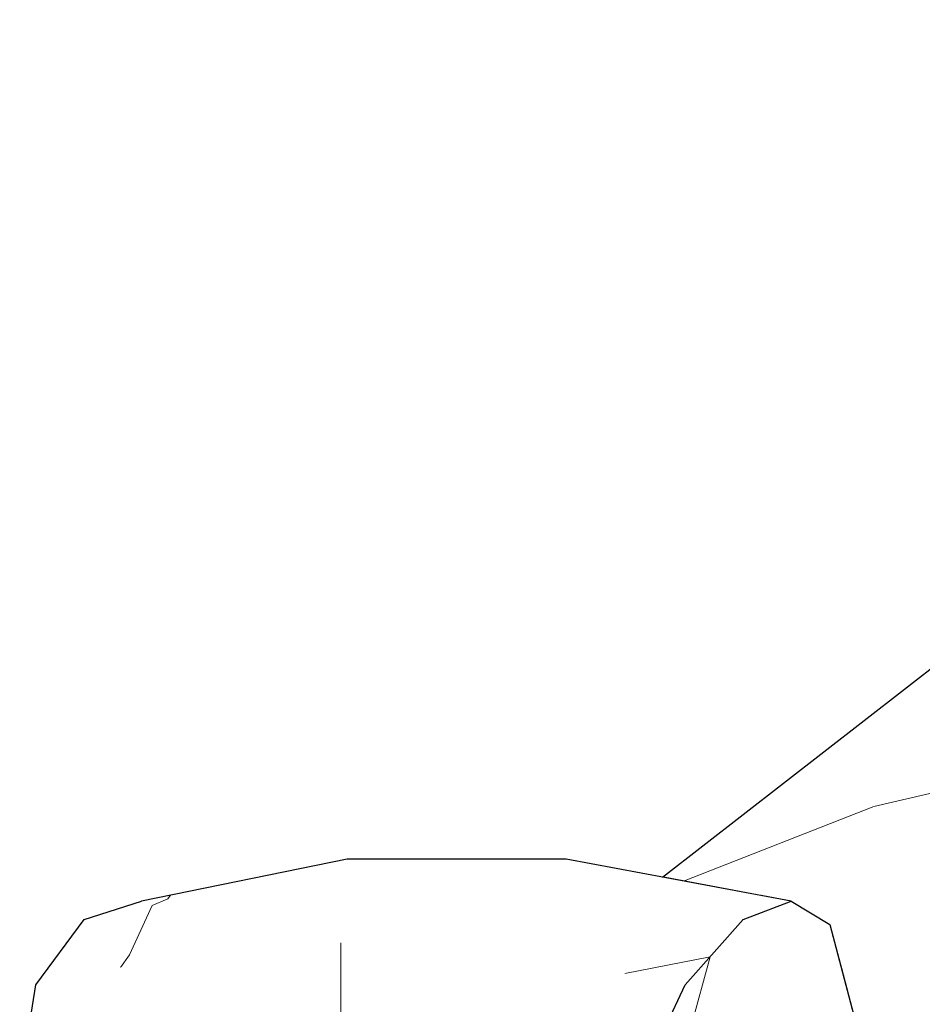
# Model space of a CAD drawing. Header units: millimetres. Extents: x -36478 to 31050, y -14815 to 11827.
# Tile 281 of 656: x -14779 to -14688, y 10691 to 10790. Entities that reach past the tile are written whole.
import ezdxf

# ---------------------------------------------------------------- set-up
doc = ezdxf.new("R2010")
doc.units = ezdxf.units.MM
doc.header["$MEASUREMENT"] = 0
doc.linetypes.add('Wipeout_Contour', pattern=[1000, 0, -1000])
doc.layers.add('Nové_Konstrukce - krov', color=7, linetype='Continuous')
doc.layers.add('Nové_Výplně - Povrchové', color=7, linetype='Continuous')

# ---------------------------------------------------------------- blocks, each defined once
blk = doc.blocks.new('*X223')
at = {"layer": 'Nové_Výplně - Povrchové', "color": 21, "linetype": 'Continuous', "lineweight": 20, "true_color": 0xffaaaa}
for p, q in [((-14709.101, 10695.519), (-14715.457, 10672.453)), ((-14717.453, 10665.209), (-14718.958, 10659.747))]:
    blk.add_line(p, q, dxfattribs=at)
blk = doc.blocks.new('výplň_111_1', base_point=(0, 0))
at = {"color": 254, "linetype": 'Wipeout_Contour', "lineweight": 0, "ltscale": 309033.104596}
blk.add_wipeout([(-14718.843, 10669.092), (-14718.965, 10659.165), (-14718.473, 10659.548), (-14716.573, 10670.092), (-14711.777, 10680.234), (-14708.748, 10683.639), (-14708.664, 10683.838), (-14708.455, 10683.968), (-14705.898, 10686.843), (-14701.034, 10688.707), (-14692.971, 10685.756), (-14694.204, 10688.256), (-14696.995, 10698.786), (-14700.881, 10701.155), (-14705.745, 10699.291), (-14711.625, 10692.682), (-14716.42, 10682.54)], dxfattribs=at).dxf.layer = 'Nové_Výplně - Povrchové'
at = {"layer": 'Nové_Výplně - Povrchové', "color": 21, "linetype": 'Continuous', "lineweight": 20, "true_color": 0xffaaaa}
blk.add_blockref('*X223', (0, 0), dxfattribs=at)
blk = doc.blocks.new('*X273')
at = {"layer": 'Nové_Výplně - Povrchové', "color": 21, "linetype": 'Continuous', "lineweight": 20, "true_color": 0xffaaaa}
for p, q in [((-14609.646, 10784.674), (-14600.249, 10788.359)), ((-14626.813, 10767.767), (-14630.46, 10768.485)), ((-14624.317, 10765.236), (-14626.813, 10767.767)), ((-14624.628, 10763.542), (-14624.317, 10765.236)), ((-14685.825, 10725.424), (-14661.242, 10735.065)), ((-14663.985, 10733.989), (-14660.15, 10735.914)), ((-14663.985, 10733.989), (-14663.985, 10732.931)), ((-14711.79, 10703.177), (-14692.527, 10710.732))]:
    blk.add_line(p, q, dxfattribs=at)
blk = doc.blocks.new('výplň_136_1', base_point=(0, 0))
at = {"color": 254, "linetype": 'Wipeout_Contour', "lineweight": 0, "ltscale": 72686.048458}
blk.add_wipeout([(-14606.551, 10787.081), (-14713.92, 10703.572), (-14704.078, 10701.748), (-14590.064, 10790.425)], dxfattribs=at).dxf.layer = 'Nové_Výplně - Povrchové'
at = {"layer": 'Nové_Výplně - Povrchové', "color": 21, "linetype": 'Continuous', "lineweight": 20, "true_color": 0xffaaaa}
blk.add_blockref('*X273', (0, 0), dxfattribs=at)
blk = doc.blocks.new('*X275')
at = {"layer": 'Nové_Výplně - Povrchové', "color": 21, "linetype": 'Continuous', "lineweight": 20, "true_color": 0xffaaaa}
for p, q in [((-14625.021, 10760.634), (-14624.628, 10763.542)), ((-14628.888, 10754.879), (-14625.021, 10760.634)), ((-14635.721, 10748.87), (-14628.888, 10754.879)), ((-14638.483, 10746.942), (-14635.721, 10748.87)), ((-14641.5, 10745.03), (-14638.483, 10746.942)), ((-14644.756, 10743.143), (-14641.5, 10745.03)), ((-14648.234, 10741.291), (-14644.756, 10743.143)), ((-14651.915, 10739.485), (-14648.234, 10741.291)), ((-14661.242, 10735.065), (-14636.279, 10740.847)), ((-14655.782, 10737.733), (-14651.915, 10739.485)), ((-14659.812, 10736.045), (-14655.782, 10737.733)), ((-14660.15, 10735.914), (-14659.812, 10736.045)), ((-14663.985, 10732.931), (-14663.985, 10725.886)), ((-14663.985, 10725.886), (-14663.985, 10719.298)), ((-14692.527, 10710.732), (-14667.564, 10716.514))]:
    blk.add_line(p, q, dxfattribs=at)
blk = doc.blocks.new('výplň_137_1', base_point=(0, 0))
at = {"color": 254, "linetype": 'Wipeout_Contour', "lineweight": 0, "ltscale": 109001.491776}
blk.add_wipeout([(-14704.078, 10701.748), (-14700.881, 10701.155), (-14696.995, 10698.786), (-14695.861, 10694.506), (-14572.537, 10790.425), (-14590.064, 10790.425)], dxfattribs=at).dxf.layer = 'Nové_Výplně - Povrchové'
at = {"layer": 'Nové_Výplně - Povrchové', "color": 21, "linetype": 'Continuous', "lineweight": 20, "true_color": 0xffaaaa}
blk.add_blockref('*X275', (0, 0), dxfattribs=at)
blk = doc.blocks.new('*X279')
at = {"layer": 'Nové_Výplně - Povrchové', "color": 21, "linetype": 'Continuous', "lineweight": 20, "true_color": 0xffaaaa}
for p, q in [((-14636.279, 10740.847), (-14611.696, 10742.596)), ((-14663.985, 10719.298), (-14663.985, 10716.769)), ((-14667.564, 10716.514), (-14642.981, 10718.263)), ((-14651.452, 10714.592), (-14663.985, 10716.769)), ((-14648.816, 10713.725), (-14651.452, 10714.592))]:
    blk.add_line(p, q, dxfattribs=at)
blk = doc.blocks.new('výplň_139_1', base_point=(0, 0))
at = {"color": 254, "linetype": 'Wipeout_Contour', "lineweight": 0, "ltscale": 108922.846297}
blk.add_wipeout([(-14695.861, 10694.506), (-14694.204, 10688.256), (-14692.971, 10685.756), (-14687.398, 10683.717), (-14554.501, 10787.081), (-14572.537, 10790.425)], dxfattribs=at).dxf.layer = 'Nové_Výplně - Povrchové'
at = {"layer": 'Nové_Výplně - Povrchové', "color": 21, "linetype": 'Continuous', "lineweight": 20, "true_color": 0xffaaaa}
blk.add_blockref('*X279', (0, 0), dxfattribs=at)
blk = doc.blocks.new('*X337')
at = {"layer": 'Nové_Výplně - Povrchové', "color": 21, "linetype": 'Continuous', "lineweight": 20, "true_color": 0xffaaaa}
for p, q in [((-14765.581, 10700.693), (-14764.021, 10701.383)), ((-14764.021, 10701.383), (-14763.754, 10701.749))]:
    blk.add_line(p, q, dxfattribs=at)
blk = doc.blocks.new('výplň_168_1', base_point=(0, 0))
at = {"color": 254, "linetype": 'Wipeout_Contour', "lineweight": 0, "ltscale": 72924.220395}
blk.add_wipeout([(-14745.842, 10705.382), (-14766.686, 10701.155), (-14772.494, 10699.291), (-14751.352, 10703.578)], dxfattribs=at).dxf.layer = 'Nové_Výplně - Povrchové'
at = {"layer": 'Nové_Výplně - Povrchové', "color": 21, "linetype": 'Continuous', "lineweight": 20, "true_color": 0xffaaaa}
blk.add_blockref('*X337', (0, 0), dxfattribs=at)
blk = doc.blocks.new('*X339')
at = {"layer": 'Nové_Výplně - Povrchové', "color": 21, "linetype": 'Continuous', "lineweight": 20, "true_color": 0xffaaaa}
for p, q in [((-14767.888, 10695.692), (-14765.581, 10700.693)), ((-14768.809, 10694.418), (-14767.888, 10695.692))]:
    blk.add_line(p, q, dxfattribs=at)
blk = doc.blocks.new('výplň_169_1', base_point=(0, 0))
at = {"color": 254, "linetype": 'Wipeout_Contour', "lineweight": 0, "ltscale": 72931.56455}
blk.add_wipeout([(-14772.494, 10699.291), (-14777.371, 10692.682), (-14756.546, 10696.905), (-14751.352, 10703.578)], dxfattribs=at).dxf.layer = 'Nové_Výplně - Povrchové'
at = {"layer": 'Nové_Výplně - Povrchové', "color": 21, "linetype": 'Continuous', "lineweight": 20, "true_color": 0xffaaaa}
blk.add_blockref('*X339', (0, 0), dxfattribs=at)
blk = doc.blocks.new('výplň_170_1', base_point=(0, 0))
at = {"color": 254, "linetype": 'Wipeout_Contour', "lineweight": 0, "ltscale": 72923.347508}
blk.add_wipeout([(-14779.009, 10682.54), (-14759.184, 10686.561), (-14756.546, 10696.905), (-14777.371, 10692.682)], dxfattribs=at).dxf.layer = 'Nové_Výplně - Povrchové'
blk = doc.blocks.new('výplň_177_1', base_point=(0, 0))
at = {"color": 254, "linetype": 'Wipeout_Contour', "lineweight": 0, "ltscale": 72859.108649}
blk.add_wipeout([(-14745.842, 10705.382), (-14751.352, 10703.578), (-14728.874, 10703.578), (-14723.683, 10705.382)], dxfattribs=at).dxf.layer = 'Nové_Výplně - Povrchové'
blk = doc.blocks.new('výplň_178_1', base_point=(0, 0))
at = {"color": 254, "linetype": 'Wipeout_Contour', "lineweight": 0, "ltscale": 72780.84574}
blk.add_wipeout([(-14723.683, 10705.382), (-14728.874, 10703.578), (-14705.745, 10699.291), (-14700.881, 10701.155)], dxfattribs=at).dxf.layer = 'Nové_Výplně - Povrchové'
blk = doc.blocks.new('výplň_179_1', base_point=(0, 0))
at = {"color": 254, "linetype": 'Wipeout_Contour', "lineweight": 0, "ltscale": 72866.469325}
blk.add_wipeout([(-14728.874, 10703.578), (-14751.352, 10703.578), (-14756.546, 10696.905), (-14734.407, 10696.905)], dxfattribs=at).dxf.layer = 'Nové_Výplně - Povrchové'
blk = doc.blocks.new('*X361')
at = {"layer": 'Nové_Výplně - Povrchové', "color": 21, "linetype": 'Continuous', "lineweight": 20, "true_color": 0xffaaaa}
blk.add_line((-14746.503, 10696.905), (-14746.503, 10686.561), dxfattribs=at)
blk = doc.blocks.new('výplň_180_1', base_point=(0, 0))
at = {"color": 254, "linetype": 'Wipeout_Contour', "lineweight": 0, "ltscale": 72860.274718}
blk.add_wipeout([(-14759.184, 10686.561), (-14738.108, 10686.561), (-14734.407, 10696.905), (-14756.546, 10696.905)], dxfattribs=at).dxf.layer = 'Nové_Výplně - Povrchové'
at = {"layer": 'Nové_Výplně - Povrchové', "color": 21, "linetype": 'Continuous', "lineweight": 20, "true_color": 0xffaaaa}
blk.add_blockref('*X361', (0, 0), dxfattribs=at)
blk = doc.blocks.new('*X403')
at = {"layer": 'Nové_Výplně - Povrchové', "color": 21, "linetype": 'Continuous', "lineweight": 20, "true_color": 0xffaaaa}
blk.add_line((-14717.733, 10693.814), (-14709.101, 10695.519), dxfattribs=at)
blk = doc.blocks.new('výplň_201_1', base_point=(0, 0))
at = {"color": 254, "linetype": 'Wipeout_Contour', "lineweight": 0, "ltscale": 72788.214544}
blk.add_wipeout([(-14728.874, 10703.578), (-14734.407, 10696.905), (-14711.625, 10692.682), (-14705.745, 10699.291)], dxfattribs=at).dxf.layer = 'Nové_Výplně - Povrchové'
at = {"layer": 'Nové_Výplně - Povrchové', "color": 21, "linetype": 'Continuous', "lineweight": 20, "true_color": 0xffaaaa}
blk.add_blockref('*X403', (0, 0), dxfattribs=at)
blk = doc.blocks.new('výplň_202_1', base_point=(0, 0))
at = {"color": 254, "linetype": 'Wipeout_Contour', "lineweight": 0, "ltscale": 72784.450301}
blk.add_wipeout([(-14738.108, 10686.561), (-14716.42, 10682.54), (-14711.625, 10692.682), (-14734.407, 10696.905)], dxfattribs=at).dxf.layer = 'Nové_Výplně - Povrchové'

msp = doc.modelspace()

# ---------------------------------------------------------------- block references
at = {"layer": 'Nové_Výplně - Povrchové', "color": 21, "linetype": 'Continuous', "lineweight": 20, "true_color": 0xffaaaa}
for name in ['výplň_136_1', 'výplň_168_1', 'výplň_111_1']:
    msp.add_blockref(name, (0, 0), dxfattribs=at)

# ---------------------------------------------------------------- next in the draw order: block references
for name in ['výplň_137_1', 'výplň_169_1']:
    msp.add_blockref(name, (0, 0), dxfattribs=at)

# ---------------------------------------------------------------- next in the draw order: linework, layer by layer
at = {"layer": 'Nové_Konstrukce - krov', "color": 1, "linetype": 'Continuous', "lineweight": 25}
msp.add_line((-14772.494, 10699.291), (-14766.686, 10701.155), dxfattribs=at)

# ---------------------------------------------------------------- next in the draw order: block references
at = {"layer": 'Nové_Výplně - Povrchové', "color": 21, "linetype": 'Continuous', "lineweight": 20, "true_color": 0xffaaaa}
for name in ['výplň_139_1', 'výplň_177_1', 'výplň_170_1']:
    msp.add_blockref(name, (0, 0), dxfattribs=at)

# ---------------------------------------------------------------- next in the draw order: linework, layer by layer
at = {"layer": 'Nové_Konstrukce - krov', "color": 1, "linetype": 'Continuous', "lineweight": 25}
for p, q in [((-14777.371, 10692.682), (-14772.494, 10699.291)), ((-14696.995, 10698.786), (-14694.204, 10688.256)), ((-14779.009, 10682.54), (-14777.371, 10692.682))]:
    msp.add_line(p, q, dxfattribs=at)

# ---------------------------------------------------------------- next in the draw order: block references
at = {"layer": 'Nové_Výplně - Povrchové', "color": 21, "linetype": 'Continuous', "lineweight": 20, "true_color": 0xffaaaa}
msp.add_blockref('výplň_178_1', (0, 0), dxfattribs=at)

# ---------------------------------------------------------------- next in the draw order: linework, layer by layer
at = {"layer": 'Nové_Konstrukce - krov', "color": 1, "linetype": 'Continuous', "lineweight": 25}
for p, q in [((-14723.683, 10705.382), (-14745.842, 10705.382)), ((-14700.881, 10701.155), (-14696.995, 10698.786))]:
    msp.add_line(p, q, dxfattribs=at)

# ---------------------------------------------------------------- next in the draw order: block references
at = {"layer": 'Nové_Výplně - Povrchové', "color": 21, "linetype": 'Continuous', "lineweight": 20, "true_color": 0xffaaaa}
msp.add_blockref('výplň_179_1', (0, 0), dxfattribs=at)

# ---------------------------------------------------------------- next in the draw order: linework, layer by layer
at = {"layer": 'Nové_Konstrukce - krov', "color": 1, "linetype": 'Continuous', "lineweight": 25}
msp.add_line((-14745.842, 10705.382), (-14766.686, 10701.155), dxfattribs=at)

# ---------------------------------------------------------------- next in the draw order: block references
at = {"layer": 'Nové_Výplně - Povrchové', "color": 21, "linetype": 'Continuous', "lineweight": 20, "true_color": 0xffaaaa}
msp.add_blockref('výplň_180_1', (0, 0), dxfattribs=at)

# ---------------------------------------------------------------- next in the draw order: block references
msp.add_blockref('výplň_201_1', (0, 0), dxfattribs=at)

# ---------------------------------------------------------------- next in the draw order: linework, layer by layer
at = {"layer": 'Nové_Konstrukce - krov', "color": 1, "linetype": 'Continuous', "lineweight": 25}
for p, q in [((-14713.92, 10703.572), (-14606.551, 10787.081)), ((-14700.881, 10701.155), (-14723.683, 10705.382)), ((-14705.745, 10699.291), (-14700.881, 10701.155))]:
    msp.add_line(p, q, dxfattribs=at)

# ---------------------------------------------------------------- next in the draw order: block references
at = {"layer": 'Nové_Výplně - Povrchové', "color": 21, "linetype": 'Continuous', "lineweight": 20, "true_color": 0xffaaaa}
msp.add_blockref('výplň_202_1', (0, 0), dxfattribs=at)

# ---------------------------------------------------------------- next in the draw order: linework, layer by layer
at = {"layer": 'Nové_Konstrukce - krov', "color": 1, "linetype": 'Continuous', "lineweight": 25}
for p, q in [((-14711.625, 10692.682), (-14705.745, 10699.291)), ((-14716.42, 10682.54), (-14711.625, 10692.682))]:
    msp.add_line(p, q, dxfattribs=at)

doc.saveas('drawing.dxf')
